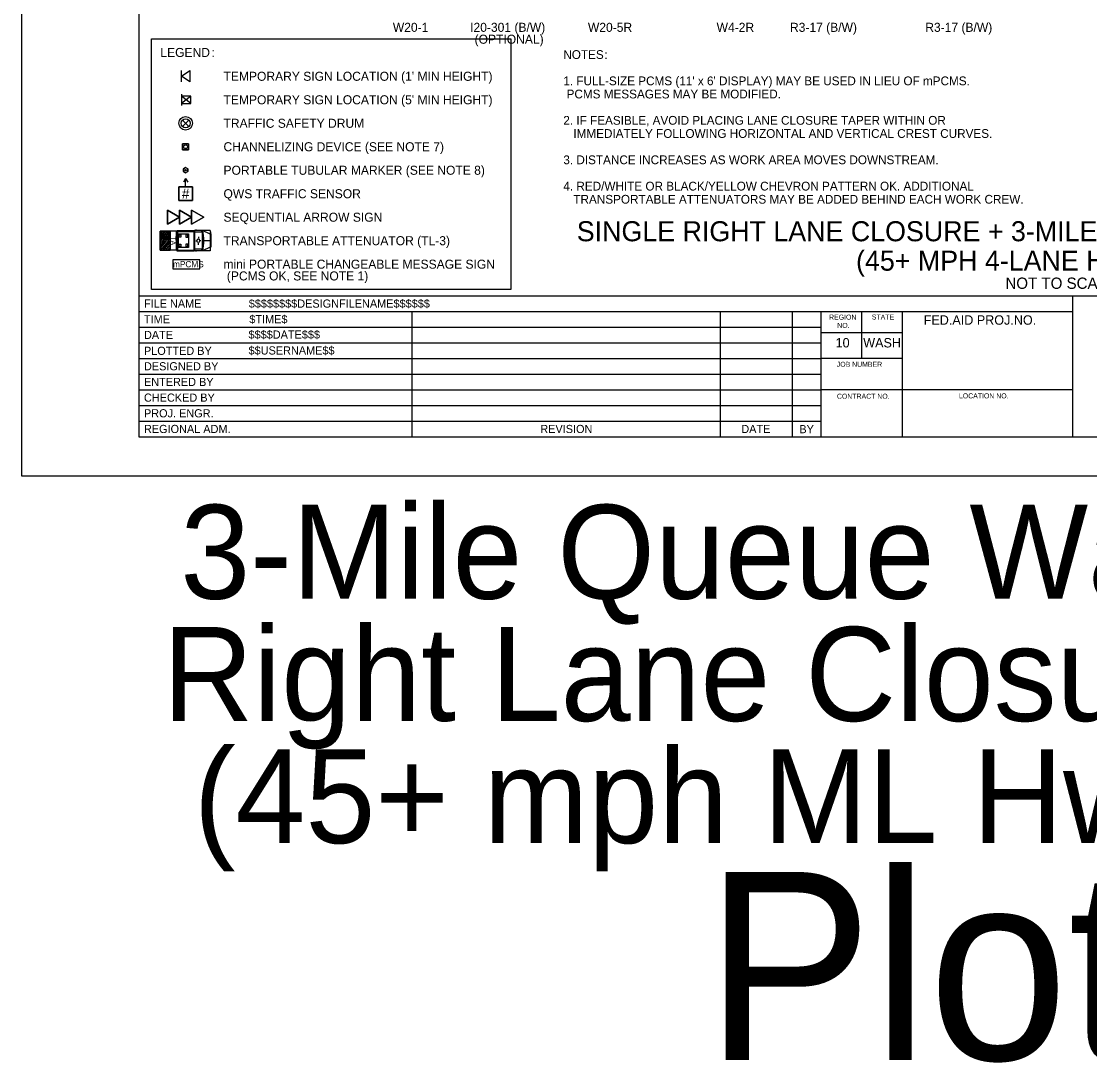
# Model space of a CAD drawing. Extents: x 99958 to 100176, y 99935 to 100011.
# Drawn here: x 100099.06 to 100107.59, y 99935.01 to 99943.32 of the extents above; entities that cross this region are included whole.
import ezdxf

# ---------------------------------------------------------------- set-up
doc = ezdxf.new("R2010")
doc.units = 0
for name, color, linetype in [('SH_DE_DetailHeading1Text', 7, 'Continuous'), ('SH_GI_GeneralNotesBodyText', 7, 'Continuous'), ('SH_GI_PlotLimits', 7, 'Continuous'), ('SH_GI_SheetBorder', 7, 'Continuous'), ('SH_GI_SheetLocationText', 7, 'Continuous'), ('SH_GI_SheetTextInCells', 7, 'Continuous'), ('SH_GI_TitleBlockText', 7, 'Continuous'), ('TR_SN_ConstructionSigns', 7, 'Continuous'), ('TR_WZ_PCMS', 7, 'Continuous'), ('TR_WZ_PortableSignMount5ftMinBlk-Wht', 7, 'Continuous'), ('TR_WZ_PortableSignMountBlk-Wht', 7, 'Continuous'), ('TR_WZ_SequentialArrowSign', 7, 'Continuous'), ('TR_WZ_TrafficCone', 7, 'Continuous'), ('TR_WZ_TrafficSafetyDrum', 7, 'Continuous'), ('TR_WZ_TransportableAttenuator', 7, 'Continuous'), ('TR_WZ_TubularMarker', 7, 'Continuous'), ('TR_WZ_WorkZoneDetails', 7, 'Continuous'), ('TR_WZ_WorkZoneTextCurrent', 7, 'Continuous')]:
    doc.layers.add(name, color=color, linetype=linetype)

msp = doc.modelspace()

# ---------------------------------------------------------------- linework, layer by layer
at = {"layer": 'SH_GI_PlotLimits'}
msp.add_lwpolyline([(100099.0625, 99939.6875), (100116.0625, 99939.6875), (100116.0625, 99950.6875), (100099.0625, 99950.6875)], close=True, dxfattribs=at)
at = {"layer": 'SH_GI_SheetBorder'}
for p, q in [((100100, 99950.375), (100100, 99940)), ((100100, 99941.1259), (100115.75, 99941.1259)), ((100107.4566, 99940), (100107.4566, 99941.1259)), ((100100, 99941.0008), (100107.4566, 99941.0008)), ((100102.179, 99941.0008), (100102.179, 99940)), ((100104.641, 99941.0008), (100104.641, 99940)), ((100105.2164, 99941.0008), (100105.2164, 99940)), ((100105.4451, 99941.0008), (100105.4451, 99940)), ((100105.7719, 99940.6255), (100105.7719, 99941.0008)), ((100106.0956, 99940), (100106.0956, 99941.0008)), ((100100, 99940.8757), (100102.1821, 99940.8757)), ((100102.1821, 99940.8757), (100105.4466, 99940.8757)), ((100106.0958, 99940.831), (100105.4466, 99940.831)), ((100100, 99940.7506), (100102.1821, 99940.7506)), ((100102.1821, 99940.7506), (100105.4466, 99940.7506)), ((100100, 99940.6255), (100105.4466, 99940.6255)), ((100106.0958, 99940.6255), (100105.4466, 99940.6255)), ((100100, 99940.5004), (100105.4466, 99940.5004)), ((100100, 99940.3753), (100105.4466, 99940.3753)), ((100107.4566, 99940.3753), (100105.4466, 99940.3753)), ((100100, 99940.2502), (100105.4466, 99940.2502)), ((100100, 99940.1251), (100105.4466, 99940.1251)), ((100100, 99940), (100115.75, 99940))]:
    msp.add_line(p, q, dxfattribs=at)
at = {"layer": 'TR_WZ_PCMS'}
msp.add_lwpolyline([(100100.2709, 99941.3416), (100100.4869, 99941.3416), (100100.4869, 99941.4136), (100100.2709, 99941.4136)], close=True, dxfattribs=at)
msp.add_lwpolyline([(100100.2709, 99941.3416), (100100.4869, 99941.3416), (100100.4869, 99941.4136), (100100.2709, 99941.4136), (100100.2709, 99941.3416)], dxfattribs=at)
at = {"layer": 'TR_WZ_PortableSignMount5ftMinBlk-Wht'}
for p, q in [((100100.3414, 99942.7348), (100100.3414, 99942.6448)), ((100100.4164, 99942.6605), (100100.3414, 99942.719)), ((100100.4164, 99942.719), (100100.3414, 99942.6605)), ((100100.3789, 99942.6898), (100100.3789, 99942.6898)), ((100100.379, 99942.6897), (100100.379, 99942.6897))]:
    msp.add_line(p, q, dxfattribs=at)
msp.add_lwpolyline([(100100.4164, 99942.6605), (100100.4164, 99942.719), (100100.3414, 99942.719), (100100.3414, 99942.6605)], close=True, dxfattribs=at)
at = {"layer": 'TR_WZ_PortableSignMountBlk-Wht'}
msp.add_line((100100.3414, 99942.8323), (100100.3414, 99942.9223), dxfattribs=at)
msp.add_lwpolyline([(100100.3414, 99942.8772), (100100.406, 99942.9223), (100100.406, 99942.8323)], close=True, dxfattribs=at)
at = {"layer": 'TR_WZ_SequentialArrowSign'}
for points in [[(100100.3257, 99941.7525), (100100.2297, 99941.6969), (100100.2297, 99941.8081), (100100.3257, 99941.7525)], [(100100.2297, 99941.8081), (100100.2297, 99941.6969), (100100.3257, 99941.7525), (100100.2297, 99941.8081)], [(100100.4217, 99941.7525), (100100.3257, 99941.6969), (100100.3257, 99941.7525), (100100.3257, 99941.8081), (100100.4217, 99941.7525)], [(100100.3257, 99941.8081), (100100.3257, 99941.7525), (100100.3257, 99941.6969), (100100.4217, 99941.7525), (100100.3257, 99941.8081)], [(100100.5177, 99941.7525), (100100.4217, 99941.6969), (100100.4217, 99941.7525), (100100.4217, 99941.8081), (100100.5177, 99941.7525)], [(100100.4217, 99941.8081), (100100.4217, 99941.7525), (100100.4217, 99941.6969), (100100.5177, 99941.7525), (100100.4217, 99941.8081)]]:
    msp.add_lwpolyline(points, dxfattribs=at)
at = {"layer": 'TR_WZ_TrafficCone'}
for points in [[(100100.3977, 99942.3389), (100100.3977, 99942.2909), (100100.3497, 99942.2909), (100100.3497, 99942.3389), (100100.3977, 99942.3389)], [(100100.3497, 99942.3389), (100100.3497, 99942.2909), (100100.3977, 99942.2909), (100100.3977, 99942.3389), (100100.3497, 99942.3389)]]:
    msp.add_lwpolyline(points, dxfattribs=at)
msp.add_circle((100100.3737, 99942.3149), 0.015, dxfattribs=at)
at = {"layer": 'TR_WZ_TrafficSafetyDrum'}
for p, q in [((100100.3992, 99942.5278), (100100.3483, 99942.4769)), ((100100.3992, 99942.4769), (100100.3483, 99942.5278))]:
    msp.add_line(p, q, dxfattribs=at)
for radius in [0.054, 0.054, 0.036]:
    msp.add_circle((100100.3737, 99942.5023), radius, dxfattribs=at)
at = {"layer": 'TR_WZ_TransportableAttenuator'}
for p, q in [((100100.1712, 99941.6268), (100100.2219, 99941.5657)), ((100100.1712, 99941.6071), (100100.1712, 99941.6268)), ((100100.2219, 99941.5657), (100100.1712, 99941.6268)), ((100100.1712, 99941.6268), (100100.1712, 99941.6071)), ((100100.2056, 99941.5659), (100100.1712, 99941.6071)), ((100100.1712, 99941.6071), (100100.2056, 99941.5659)), ((100100.1712, 99941.5862), (100100.1888, 99941.5653)), ((100100.1712, 99941.5441), (100100.1712, 99941.5862)), ((100100.1888, 99941.5653), (100100.1712, 99941.5862)), ((100100.1712, 99941.5862), (100100.1712, 99941.5441)), ((100100.2396, 99941.5652), (100100.1765, 99941.6413)), ((100100.1765, 99941.6413), (100100.1937, 99941.6413)), ((100100.1765, 99941.6413), (100100.2396, 99941.5652)), ((100100.1937, 99941.6413), (100100.1765, 99941.6413)), ((100100.1937, 99941.6413), (100100.2508, 99941.5719)), ((100100.2508, 99941.5719), (100100.1937, 99941.6413)), ((100100.2508, 99941.5944), (100100.2123, 99941.6413)), ((100100.2123, 99941.6413), (100100.2295, 99941.6413)), ((100100.2295, 99941.6413), (100100.2123, 99941.6413)), ((100100.2123, 99941.6413), (100100.2508, 99941.5944)), ((100100.2295, 99941.6413), (100100.2508, 99941.6155)), ((100100.2508, 99941.6155), (100100.2295, 99941.6413)), ((100100.2508, 99941.4892), (100100.2508, 99941.6413)), ((100100.3052, 99941.6413), (100100.2508, 99941.6413)), ((100100.2508, 99941.6155), (100100.2508, 99941.5944)), ((100100.2508, 99941.5944), (100100.2508, 99941.6155)), ((100100.2987, 99941.6385), (100100.2987, 99941.4917)), ((100100.3017, 99941.6434), (100100.3047, 99941.6434)), ((100100.3047, 99941.6434), (100100.3047, 99941.4867)), ((100100.3052, 99941.6461), (100100.4423, 99941.6461)), ((100100.3052, 99941.6461), (100100.3052, 99941.4841)), ((100100.3052, 99941.641), (100100.3052, 99941.4892)), ((100100.3091, 99941.6396), (100100.3091, 99941.4905)), ((100100.3091, 99941.6396), (100100.4384, 99941.6396)), ((100100.4384, 99941.6396), (100100.4384, 99941.4905)), ((100100.4423, 99941.6461), (100100.4423, 99941.4841)), ((100100.4441, 99941.6461), (100100.4441, 99941.4841)), ((100100.57, 99941.6461), (100100.4441, 99941.6461)), ((100100.5059, 99941.6335), (100100.4441, 99941.6335)), ((100100.4613, 99941.6484), (100100.4537, 99941.6484)), ((100100.4757, 99941.5972), (100100.4757, 99941.5841)), ((100100.5059, 99941.6461), (100100.4979, 99941.6335)), ((100100.5059, 99941.6461), (100100.5059, 99941.4841)), ((100100.5071, 99941.6461), (100100.5071, 99941.4841)), ((100100.57, 99941.6164), (100100.5071, 99941.6461)), ((100100.57, 99941.6461), (100100.57, 99941.4841)), ((100100.57, 99941.6461), (100100.5762, 99941.6134)), ((100100.5762, 99941.6134), (100100.5762, 99941.5168)), ((100100.1712, 99941.5244), (100100.2056, 99941.5659)), ((100100.2056, 99941.5659), (100100.1712, 99941.5244)), ((100100.2219, 99941.5657), (100100.1712, 99941.5046)), ((100100.1712, 99941.5046), (100100.2219, 99941.5657)), ((100100.1888, 99941.5653), (100100.1712, 99941.5441)), ((100100.1712, 99941.5441), (100100.1888, 99941.5653)), ((100100.1712, 99941.5046), (100100.1712, 99941.5244)), ((100100.1712, 99941.5244), (100100.1712, 99941.5046)), ((100100.1764, 99941.4891), (100100.2396, 99941.5652)), ((100100.2396, 99941.5652), (100100.1764, 99941.4891)), ((100100.2508, 99941.5584), (100100.1933, 99941.4891)), ((100100.1933, 99941.4891), (100100.2508, 99941.5584)), ((100100.2119, 99941.4891), (100100.2508, 99941.536)), ((100100.2508, 99941.536), (100100.2119, 99941.4891)), ((100100.2508, 99941.5136), (100100.2301, 99941.4891)), ((100100.2301, 99941.4891), (100100.2508, 99941.5136)), ((100100.2508, 99941.5719), (100100.2508, 99941.5584)), ((100100.2508, 99941.5584), (100100.2508, 99941.5719)), ((100100.2508, 99941.536), (100100.2508, 99941.5136)), ((100100.2508, 99941.5136), (100100.2508, 99941.536)), ((100100.2987, 99941.5765), (100100.3047, 99941.5735)), ((100100.2987, 99941.5537), (100100.3047, 99941.5567)), ((100100.3003, 99941.5651), (100100.3031, 99941.5651)), ((100100.3017, 99941.5673), (100100.3017, 99941.5628)), ((100100.4556, 99941.5652), (100100.464, 99941.5651)), ((100100.4663, 99941.5648), (100100.4663, 99941.5648)), ((100100.4757, 99941.533), (100100.4757, 99941.5461)), ((100100.4958, 99941.5652), (100100.4874, 99941.5651)), ((100100.57, 99941.5137), (100100.5071, 99941.4841)), ((100100.57, 99941.5651), (100100.5194, 99941.5651)), ((100100.57, 99941.4841), (100100.5762, 99941.5168)), ((100100.1933, 99941.4891), (100100.1764, 99941.4891)), ((100100.1764, 99941.4891), (100100.1933, 99941.4891)), ((100100.2301, 99941.4891), (100100.2119, 99941.4891)), ((100100.2119, 99941.4891), (100100.2301, 99941.4891)), ((100100.3052, 99941.4892), (100100.2508, 99941.4892)), ((100100.3017, 99941.4867), (100100.3047, 99941.4867)), ((100100.3052, 99941.4841), (100100.4423, 99941.4841)), ((100100.3091, 99941.4905), (100100.4384, 99941.4905)), ((100100.5059, 99941.4966), (100100.4441, 99941.4966)), ((100100.57, 99941.4841), (100100.4441, 99941.4841)), ((100100.4613, 99941.4818), (100100.4537, 99941.4818)), ((100100.4993, 99941.4966), (100100.5059, 99941.4841))]:
    msp.add_line(p, q, dxfattribs=at)
for points in [[(100100.2508, 99941.4891), (100100.1712, 99941.4891), (100100.1712, 99941.6413), (100100.2508, 99941.6413)], [(100100.3158, 99941.6191), (100100.3968, 99941.6191), (100100.3968, 99941.5111), (100100.3158, 99941.5111)], [(100100.3226, 99941.6123), (100100.3361, 99941.6123), (100100.3361, 99941.5921), (100100.3226, 99941.5921)], [(100100.3901, 99941.6123), (100100.3766, 99941.6123), (100100.3766, 99941.5921), (100100.3901, 99941.5921)], [(100100.3226, 99941.5381), (100100.3361, 99941.5381), (100100.3361, 99941.5178), (100100.3226, 99941.5178)], [(100100.3901, 99941.5381), (100100.3766, 99941.5381), (100100.3766, 99941.5178), (100100.3901, 99941.5178)]]:
    msp.add_lwpolyline(points, close=True, dxfattribs=at)
msp.add_lwpolyline([(100100.2508, 99941.6413), (100100.1712, 99941.6413), (100100.1712, 99941.4891), (100100.2508, 99941.4892)], dxfattribs=at)
for centre, major_axis, start_param, end_param in [((100100.3017, 99941.6385), (0, 0.00494), 6.283185, 7.853982), ((100100.4171, 99941.5651), (0, 0.17), 4.215852, 5.209111), ((100100.3017, 99941.4917), (0, -0.00494), 4.712389, 6.283185)]:
    msp.add_ellipse(centre, major_axis=major_axis, ratio=0.60201, start_param=start_param, end_param=end_param, dxfattribs=at)
for centre, major_axis in [((100100.3017, 99941.5651), (0, -0.00228)), ((100100.4757, 99941.5651), (0, -0.0156))]:
    msp.add_ellipse(centre, major_axis=major_axis, ratio=0.60201, dxfattribs=at)
at = {"layer": 'TR_WZ_TubularMarker'}
msp.add_lwpolyline([(100100.3737, 99942.1482), (100100.3917, 99942.1378), (100100.3917, 99942.117), (100100.3737, 99942.1067), (100100.3557, 99942.117), (100100.3557, 99942.1378)], close=True, dxfattribs=at)
msp.add_lwpolyline([(100100.3557, 99942.1378), (100100.3557, 99942.117), (100100.3737, 99942.1067), (100100.3917, 99942.117), (100100.3917, 99942.1378), (100100.3737, 99942.1482), (100100.3557, 99942.1378)], dxfattribs=at)
msp.add_circle((100100.3737, 99942.1274), 0.006, dxfattribs=at)
at = {"layer": 'TR_WZ_WorkZoneDetails'}
for p, q in [((100100.3737, 99942.0615), (100100.3568, 99942.0323)), ((100100.3737, 99941.994), (100100.3737, 99942.0615)), ((100100.3737, 99942.0615), (100100.3906, 99942.0323))]:
    msp.add_line(p, q, dxfattribs=at)
msp.add_lwpolyline([(100100.3197, 99941.994), (100100.4277, 99941.994), (100100.4277, 99941.886), (100100.3197, 99941.886)], close=True, dxfattribs=at)
msp.add_lwpolyline([(100100.3197, 99941.994), (100100.3197, 99941.886), (100100.4277, 99941.886), (100100.4277, 99941.994), (100100.3737, 99941.994), (100100.3197, 99941.994)], dxfattribs=at)
at = {"layer": 'TR_WZ_WorkZoneTextCurrent'}
msp.add_lwpolyline([(100100.1, 99943.1754), (100102.9697, 99943.1754), (100102.9697, 99941.1759), (100100.1, 99941.1759)], close=True, dxfattribs=at)

# ---------------------------------------------------------------- texts
at = {"layer": 'SH_DE_DetailHeading1Text'}
for s, height, p in [('SINGLE RIGHT LANE CLOSURE + 3-MILE QUEUE WARNING SYSTEM', 0.16, (100103.496, 99941.5606)), ('(45+ MPH 4-LANE HIGHWAYS)', 0.16, (100105.7251, 99941.3259)), ('NOT TO SCALE', 0.09, (100106.9175, 99941.1809))]:
    msp.add_text(s, height=height, rotation=360, dxfattribs=at).set_placement(p)
at = {"layer": 'SH_GI_GeneralNotesBodyText'}
for s, p in [('NOTES', (100103.3886, 99943.0156)), (':', (100103.7161, 99943.0156)), ("1. FULL-SIZE PCMS (11' x 6' DISPLAY) MAY BE USED IN LIEU OF mPCMS.", (100103.3886, 99942.8056)), (' PCMS MESSAGES MAY BE MODIFIED.', (100103.3886, 99942.7006)), ('2. IF FEASIBLE, AVOID PLACING LANE CLOSURE TAPER WITHIN OR ', (100103.3886, 99942.4906)), ('IMMEDIATELY FOLLOWING HORIZONTAL AND VERTICAL CREST CURVES.', (100103.4686, 99942.3856)), ('3. DISTANCE INCREASES AS WORK AREA MOVES DOWNSTREAM.', (100103.3886, 99942.1756)), ('4. RED/WHITE OR BLACK/YELLOW CHEVRON PATTERN OK. ADDITIONAL ', (100103.3886, 99941.9656)), ('TRANSPORTABLE ATTENUATORS MAY BE ADDED BEHIND EACH WORK CREW.', (100103.4686, 99941.8606))]:
    msp.add_text(s, height=0.07, rotation=360, dxfattribs=at).set_placement(p)
at = {"layer": 'SH_GI_SheetLocationText'}
for s, height, p in [('3-Mile Queue Warning System', 0.75, (100100.3313, 99938.7071)), ('Right Lane Closure - Bike Alt E', 0.75, (100100.19, 99937.7321)), ('(45+ mph ML Hwy + TWLTL)', 0.75, (100100.4384, 99936.7571)), ('Plot 26', 1.5, (100104.5189, 99935.0267))]:
    msp.add_text(s, height=height, dxfattribs=at).set_placement(p)
at = {"layer": 'SH_GI_SheetTextInCells'}
for s, height, p in [('FILE NAME', 0.06505, (100100.041, 99941.0308)), ('TIME', 0.06505, (100100.041, 99940.9057)), ('REGION', 0.04003, (100105.5099, 99940.9352)), ('NO.', 0.04003, (100105.5752, 99940.869)), ('STATE', 0.04003, (100105.8511, 99940.9357)), ('FED.AID PROJ.NO.', 0.07506, (100106.2652, 99940.8945)), ('DATE', 0.06505, (100100.041, 99940.7806)), ('10', 0.07506, (100105.5621, 99940.7131)), ('WASH', 0.07506, (100105.7826, 99940.7131)), ('PLOTTED BY', 0.06505, (100100.041, 99940.6538)), ('DESIGNED BY', 0.065052, (100100.041, 99940.5304)), ('JOB NUMBER', 0.04003, (100105.5712, 99940.5587)), ('ENTERED BY', 0.06505, (100100.041, 99940.4053)), ('CHECKED BY', 0.06505, (100100.041, 99940.2802)), ('CONTRACT NO.', 0.040032, (100105.5725, 99940.3037)), ('LOCATION NO.', 0.040032, (100106.5465, 99940.3067)), ('PROJ. ENGR.', 0.065052, (100100.041, 99940.1551)), ('REGIONAL ADM.', 0.065052, (100100.041, 99940.03)), ('REVISION', 0.06505, (100103.2048, 99940.03)), ('DATE', 0.06505, (100104.8091, 99940.03)), ('BY', 0.06505, (100105.2725, 99940.0285))]:
    msp.add_text(s, height=height, dxfattribs=at).set_placement(p)
at = {"layer": 'SH_GI_TitleBlockText'}
for s, height, p in [('$$$$$$$$DESIGNFILENAME$$$$$$', 0.065052, (100100.8775, 99941.0308)), ('$TIME$', 0.06505, (100100.882, 99940.9059)), ('$$$$DATE$$$', 0.065052, (100100.8759, 99940.7835)), ('$$USERNAME$$', 0.065052, (100100.8759, 99940.6567))]:
    msp.add_text(s, height=height, dxfattribs=at).set_placement(p)
at = {"layer": 'TR_SN_ConstructionSigns'}
for s, p in [('W20-1', (100102.0277, 99943.232)), ('I20-301 (B/W)', (100102.6449, 99943.232)), ('W20-5R', (100103.5849, 99943.232)), ('W4-2R', (100104.6121, 99943.232)), ('R3-17 (B/W)', (100105.1977, 99943.232)), ('R3-17 (B/W)', (100106.2776, 99943.232)), ('(OPTIONAL)', (100102.6804, 99943.1369))]:
    msp.add_text(s, height=0.072, rotation=360, dxfattribs=at).set_placement(p)
at = {"layer": 'TR_WZ_PCMS'}
msp.add_text('mPCMS', height=0.0495, rotation=360, dxfattribs=at).set_placement((100100.2722, 99941.3529))
at = {"layer": 'TR_WZ_TransportableAttenuator'}
msp.add_text('TA', height=0.0405, rotation=269.99999, dxfattribs=at).set_placement((100100.2545, 99941.6006))
at = {"layer": 'TR_WZ_WorkZoneDetails'}
msp.add_text('#', height=0.081, dxfattribs=at).set_placement((100100.3432, 99941.8995))
at = {"layer": 'TR_WZ_WorkZoneTextCurrent'}
for s, p in [('LEGEND', (100100.172, 99943.0314)), (':', (100100.5795, 99943.0314)), ("TEMPORARY SIGN LOCATION (1' MIN HEIGHT)", (100100.676, 99942.8413)), ("TEMPORARY SIGN LOCATION (5' MIN HEIGHT)", (100100.676, 99942.6538)), ('TRAFFIC SAFETY DRUM', (100100.676, 99942.4663)), ('CHANNELIZING DEVICE (SEE NOTE 7)', (100100.676, 99942.2789)), ('PORTABLE TUBULAR MARKER (SEE NOTE 8)', (100100.676, 99942.0914)), ('QWS TRAFFIC SENSOR', (100100.676, 99941.904)), ('SEQUENTIAL ARROW SIGN', (100100.676, 99941.7165)), ('TRANSPORTABLE ATTENUATOR (TL-3)', (100100.676, 99941.5291)), ('mini PORTABLE CHANGEABLE MESSAGE SIGN', (100100.676, 99941.3416)), (' (PCMS OK, SEE NOTE 1)', (100100.676, 99941.2479))]:
    msp.add_text(s, height=0.072, rotation=360, dxfattribs=at).set_placement(p)

doc.saveas('drawing.dxf')
